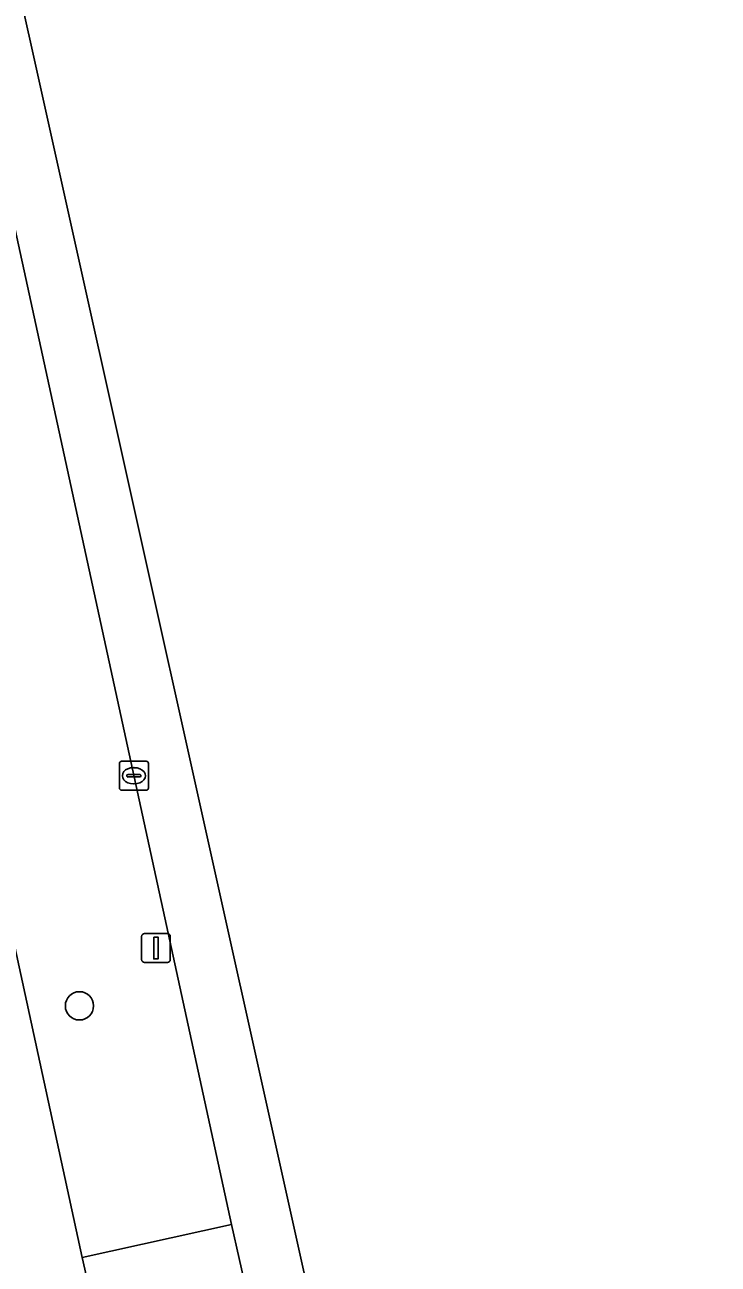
# Model space of a CAD drawing. Extents: x 160030 to 160839, y 385325 to 386450.
# Drawn here: x 160655.07 to 160679.07, y 386153.91 to 386196.78 of the extents above; entities that cross this region are included whole.
import ezdxf

# ---------------------------------------------------------------- set-up
doc = ezdxf.new("R2010")
doc.units = 0
for name, color, linetype in [('IMGEO_Berm_groen', 7, 'Continuous'), ('IMGEO_Boom', 7, 'Continuous'), ('IMGEO_Fietspad_gesloten', 7, 'Continuous'), ('IMGEO_Kolk', 7, 'Continuous'), ('IMGEO_Lichtmast', 7, 'Continuous'), ('IMGEO_Rijbaan_lokaal_gesloten', 7, 'Continuous'), ('IMGEO_Voetpad_open', 7, 'Continuous')]:
    doc.layers.add(name, color=color, linetype=linetype)

msp = doc.modelspace()

# ---------------------------------------------------------------- linework, layer by layer
at = {"layer": 'IMGEO_Berm_groen'}
msp.add_lwpolyline([(160613.07, 386353.023), (160609.405, 386349.023), (160613.894, 386338.952), (160616.315, 386332.541), (160618.67, 386325.412), (160620.91, 386317.905), (160622.534, 386311.847), (160624.457, 386303.72), (160636.094, 386250.686), (160647.386, 386198.679), (160657.055, 386154.143), (160662.224, 386155.286), (160652.533, 386199.784), (160627.509, 386314.693)], dxfattribs=at)
at = {"layer": 'IMGEO_Boom'}
msp.add_circle((160656.961, 386162.845), 0.489, dxfattribs=at)
at = {"layer": 'IMGEO_Fietspad_gesloten'}
msp.add_lwpolyline([(160658.38, 386148.36), (160658.122, 386149.317), (160657.58, 386151.817), (160657.055, 386154.143), (160647.386, 386198.679), (160636.094, 386250.686), (160624.457, 386303.72), (160622.534, 386311.847), (160620.91, 386317.905), (160618.67, 386325.412), (160616.315, 386332.541), (160613.894, 386338.952), (160609.405, 386349.023), (160608.002, 386351.973), (160606.102, 386356.126), (160604.226, 386359.518), (160602.713, 386362.855), (160602.01, 386364.318), (160597.612, 386373.97), (160596.861, 386375.457), (160595.71, 386377.363), (160582.068, 386399.369), (160575.657, 386409.759)], dxfattribs=at)
at = {"layer": 'IMGEO_Kolk'}
for p, q in [((160658.344, 386170.377), (160658.344, 386171.229)), ((160658.419, 386171.303), (160659.271, 386171.303)), ((160659.345, 386171.229), (160659.345, 386170.377)), ((160658.603, 386170.797), (160658.603, 386170.809)), ((160659.041, 386170.76), (160658.643, 386170.76)), ((160658.646, 386170.846), (160659.044, 386170.846)), ((160658.832, 386171.083), (160658.857, 386171.083)), ((160659.087, 386170.809), (160659.087, 386170.797)), ((160659.271, 386170.303), (160658.419, 386170.303)), ((160658.855, 386170.523), (160658.83, 386170.523))]:
    msp.add_line(p, q, dxfattribs=at)
for points in [[(160658.344, 386170.377), (160658.344, 386171.229)], [(160658.419, 386171.303), (160659.271, 386171.303)], [(160659.345, 386171.229), (160659.345, 386170.377)], [(160659.271, 386170.303), (160658.419, 386170.303)]]:
    msp.add_lwpolyline(points, dxfattribs=at)
for centre, radius, start, end in [((160658.421, 386171.227), 0.0765, 91.552, 178.448), ((160658.421, 386171.227), 0.0765, 91.552, 178.448), ((160659.269, 386171.227), 0.0765, 1.552, 88.448), ((160659.269, 386171.227), 0.0765, 1.552, 88.448), ((160658.643, 386170.806), 0.0403, 85.8775, 175.7526), ((160658.64, 386170.796), 0.0366, 178.938, 274.7102), ((160659.044, 386170.803), 0.043, 264.8664, 352.4533), ((160659.048, 386170.808), 0.0386, 1.7309, 96.639), ((160658.421, 386170.379), 0.0765, 181.552, 268.448), ((160658.421, 386170.379), 0.0765, 181.552, 268.448), ((160659.269, 386170.379), 0.0765, 271.552, 358.448), ((160659.269, 386170.379), 0.0765, 271.552, 358.448)]:
    msp.add_arc(centre, radius, start, end, dxfattribs=at)
for centre, major_axis, ratio, start_param, end_param in [((160658.831, 386170.803), (-0.387, 0.002), 0.722429, 4.712389, 7.853982), ((160658.856, 386170.803), (-0.39, 0.002), 0.717154, 1.570796, 4.712389)]:
    msp.add_ellipse(centre, major_axis=major_axis, ratio=ratio, start_param=start_param, end_param=end_param, dxfattribs=at)
at = {"layer": 'IMGEO_Lichtmast'}
for p, q in [((160659.112, 386164.446), (160659.112, 386165.246)), ((160659.112, 386165.246), (160659.112, 386164.446)), ((160659.212, 386165.346), (160660.002, 386165.346)), ((160660.002, 386165.346), (160659.212, 386165.346)), ((160660.102, 386165.246), (160660.102, 386164.446)), ((160660.102, 386164.446), (160660.102, 386165.246)), ((160660.002, 386164.346), (160659.212, 386164.346)), ((160659.212, 386164.346), (160660.002, 386164.346))]:
    msp.add_line(p, q, dxfattribs=at)
msp.add_lwpolyline([(160659.532, 386165.221), (160659.682, 386165.221), (160659.682, 386164.471), (160659.532, 386164.471), (160659.532, 386165.221)], dxfattribs=at)
for centre, start, end in [((160659.212, 386165.246), 90, 180), ((160659.212, 386165.246), 90, 180), ((160660.002, 386165.246), 0, 90), ((160660.002, 386165.246), 360, 90), ((160659.212, 386164.446), 180, 270), ((160659.212, 386164.446), 180, 270), ((160660.002, 386164.446), 270, 0), ((160660.002, 386164.446), 270, 0)]:
    msp.add_arc(centre, 0.1, start, end, dxfattribs=at)
at = {"layer": 'IMGEO_Rijbaan_lokaal_gesloten'}
for points in [[(160715.986, 385920.097), (160709.137, 385951.327), (160667.311, 386142.022), (160666.177, 386147.12), (160627.151, 386322.494), (160619.632, 386342.829), (160602.223, 386374.893), (160583.152, 386408.014), (160562.767, 386437.281), (160552.093, 386430.607)], [(160627.509, 386314.693), (160652.533, 386199.784), (160662.224, 386155.286), (160662.748, 386152.932), (160663.714, 386148.272), (160665.027, 386142.388), (160665.575, 386139.892), (160666.317, 386136.513), (160666.726, 386134.54), (160671.752, 386111.328), (160678.371, 386081.393), (160678.67, 386079.922), (160693.684, 386011.498), (160713.676, 385919.621), (160715.986, 385920.097)]]:
    msp.add_lwpolyline(points, dxfattribs=at)
at = {"layer": 'IMGEO_Voetpad_open'}
msp.add_lwpolyline([(160657.055, 386154.143), (160657.58, 386151.817), (160662.748, 386152.932), (160662.224, 386155.286)], close=True, dxfattribs=at)

doc.saveas('drawing.dxf')
